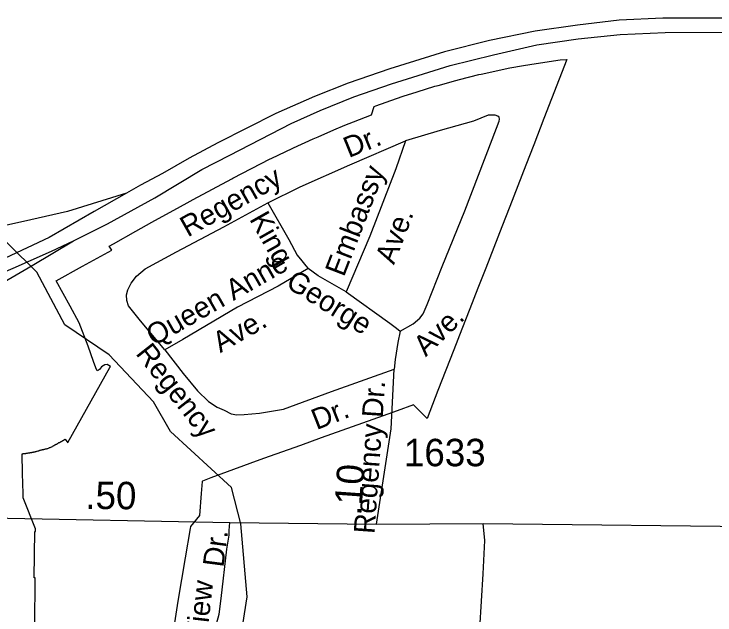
# Model space of a CAD drawing. Extents: x 2220236 to 2384410, y 720751 to 894131.
# Drawn here: x 2315038 to 2318228, y 809525 to 812263 of the extents above; entities that cross this region are included whole.
import ezdxf

# ---------------------------------------------------------------- set-up
doc = ezdxf.new("R2010")
doc.units = 0
for name, color, linetype in [('Exist Boundary Political City Limit New', 7, 'Continuous'), ('Exist Hydrographic Misc Water Feature', 7, 'Continuous'), ('Exist Road Non-System Type 51', 7, 'Continuous'), ('Exist Road Non-System Type 51 Label', 7, 'Continuous'), ('Exist Road Primary US Divided Attributed', 7, 'Continuous'), ('Exist Road Primary US Ramp 1 Lane  Attributed', 7, 'Continuous'), ('Exist Road Secondary Mileage Hundredths English Label', 7, 'Continuous'), ('Exist Road Secondary Type 51 Attributed', 7, 'Continuous'), ('Exist Road Secondary Type 51 Label', 7, 'Continuous'), ('Exist Road Secondary Type 51 Number Label', 7, 'Continuous'), ('Map Preparation Boundary City Limit Buffer Line', 7, 'Continuous')]:
    doc.layers.add(name, color=color, linetype=linetype)

msp = doc.modelspace()

# ---------------------------------------------------------------- linework, layer by layer
at = {"layer": 'Exist Boundary Political City Limit New'}
msp.add_lwpolyline([(2315131.8, 809472.2), (2315133.8, 809695.2), (2315130.2, 809695.2), (2315133, 809905.6), (2315135.5, 809905.6), (2315135.5, 809918.1), (2315079, 810059.1), (2315078.8, 810079), (2315076.8, 810169.5), (2315074.8, 810259.8), (2315077.8, 810260.1), (2315079.2, 810260.2), (2315080.8, 810260.4), (2315082.2, 810260.6), (2315083.8, 810260.8), (2315085, 810260.9), (2315086.5, 810261.1), (2315088, 810261.2), (2315089.5, 810261.4), (2315091, 810261.6), (2315092.5, 810261.8), (2315094, 810262), (2315095.5, 810262.2), (2315097, 810262.4), (2315098.5, 810262.6), (2315099.8, 810262.8), (2315102.8, 810263.3), (2315104.2, 810263.5), (2315107.2, 810264), (2315110.2, 810264.5), (2315111.5, 810264.8), (2315113, 810265), (2315114.5, 810265.3), (2315117.5, 810265.8), (2315119, 810266.1), (2315120.5, 810266.4), (2315121.8, 810266.7), (2315123.2, 810267), (2315124.8, 810267.3), (2315126.2, 810267.6), (2315127.8, 810267.9), (2315129.2, 810268.2), (2315130.5, 810268.6), (2315132, 810268.9), (2315133.5, 810269.2), (2315135, 810269.6), (2315136.5, 810269.9), (2315137.8, 810270.2), (2315142.2, 810271.3), (2315143.5, 810271.6), (2315148, 810272.8), (2315149.2, 810273.1), (2315150.8, 810273.6), (2315152, 810274.9), (2315153.2, 810275.2), (2315155, 810275.6), (2315156, 810275.8), (2315157.8, 810276.2), (2315159, 810276.5), (2315160.8, 810276.9), (2315162, 810277.2), (2315163.5, 810277.6), (2315165, 810277.9), (2315166.5, 810278.2), (2315167.8, 810278.5), (2315169.5, 810278.9), (2315170.8, 810279.2), (2315172.2, 810279.6), (2315173.8, 810279.9), (2315175.2, 810280.2), (2315176.5, 810280.5), (2315178.2, 810280.9), (2315181, 810281.6), (2315185.2, 810282.5), (2315188, 810284.2), (2315191.2, 810284.4), (2315194, 810285.4), (2315197, 810286.6), (2315199.8, 810287.7), (2315202.5, 810288.8), (2315205.2, 810289.9), (2315209.8, 810291.7), (2315212.2, 810293.1), (2315213.5, 810293.9), (2315217.2, 810296), (2315218.5, 810296.8), (2315219.8, 810297.5), (2315221.2, 810298.3), (2315222.2, 810298.9), (2315224, 810299.9), (2315225, 810300.4), (2315226.5, 810301.3), (2315227.5, 810301.9), (2315229, 810302.8), (2315231, 810303.4), (2315232.2, 810303.5), (2315233.2, 810304.2), (2315234.5, 810305.2), (2315235.5, 810306), (2315237, 810307), (2315239.5, 810308.9), (2315240.2, 810309.5), (2315241.8, 810310.7), (2315243.2, 810310.4), (2315244.5, 810311.1), (2315245.8, 810311.8), (2315247.2, 810312.5), (2315248.5, 810313.2), (2315249.8, 810313.9), (2315251, 810314.6), (2315252.2, 810315.4), (2315253.8, 810316.1), (2315255, 810316.9), (2315256.2, 810317.6), (2315257.5, 810318.4), (2315258.8, 810319.1), (2315260, 810319.9), (2315261.2, 810320.6), (2315262.8, 810321.4), (2315264, 810322.2), (2315265.2, 810322.9), (2315266.5, 810323.8), (2315267.8, 810324.5), (2315269, 810325.3), (2315270.2, 810326.1), (2315282.5, 810309.3), (2315282.5, 810311.8), (2315473.5, 810652.8), (2315476.2, 810657.9), (2315469.8, 810662.2), (2315461.5, 810666), (2315451.5, 810664.8), (2315442.8, 810660.1), (2315435.2, 810655.1), (2315427.2, 810644.2), (2315422.5, 810641), (2315416.2, 810637.9), (2315410.2, 810651.2), (2315399.8, 810680.1), (2315374.5, 810749.2), (2315334.5, 810855.9), (2315293, 810931.4), (2315229.2, 811047.7), (2315349.8, 811114.3), (2315482.5, 811187.5), (2315470.8, 811205.4), (2315490, 811216.1), (2315592.2, 811273.6), (2315664.5, 811314.2), (2315678, 811321.6), (2315765.2, 811369.6), (2315825.8, 811402.9), (2315853.8, 811417.9), (2315941.2, 811465), (2316029.5, 811512.6), (2316033.8, 811514.9), (2316118.5, 811558.8), (2316203, 811602.5), (2316207.8, 811604.7), (2316306.2, 811652), (2316309.2, 811653.4), (2316399.2, 811693.6), (2316422.8, 811704.1), (2316493, 811734.9), (2316543.5, 811757), (2316582.2, 811772), (2316665.2, 811804.2), (2316676.5, 811842.1), (2316684, 811844.8), (2316778.2, 811878.2), (2316809.5, 811889.3), (2316872, 811908.5), (2316953.2, 811933.6), (2316967.8, 811937.7), (2317048.8, 811960.8), (2317064.8, 811964.8), (2317153.5, 811986.8), (2317163.8, 811989), (2317294.2, 812017.4), (2317356.8, 812027.7), (2317414.2, 812037.2), (2317523.5, 812053.8), (2317553.8, 812056), (2317450, 811787.5), (2317403.2, 811667.3), (2317366.8, 811573.8), (2317330.8, 811480.9), (2317294, 811386.7), (2317258, 811294.1), (2317221.2, 811199.5), (2317184.8, 811105.7), (2317149, 811014.1), (2317112.5, 810920.2), (2317076, 810826.6), (2317039.5, 810733), (2317003.2, 810640.2), (2316967.2, 810547.5), (2316917.8, 810420.3), (2316916.2, 810421.8), (2316856.5, 810482.4), (2316781.2, 810455.6), (2316717.8, 810432.8), (2316623.2, 810398.9), (2316530, 810365.5), (2316436.2, 810331.9), (2316341.5, 810297.9), (2316173.5, 810237.7), (2316111.8, 810215.6), (2315933.8, 810149.7), (2315895, 810135.4), (2315894.8, 810133.8), (2315890, 810079), (2315882.5, 809978.2), (2315841, 809928.6), (2315839.5, 809919.6), (2315817.2, 809785.8), (2315800.5, 809687.1), (2315784, 809588.6), (2315767.5, 809490)], dxfattribs=at)
at = {"layer": 'Exist Hydrographic Misc Water Feature'}
msp.add_lwpolyline([(2316052.6, 809306.7), (2316099.6, 809607.3), (2316070.7, 809940.8), (2316027.6, 810106.5), (2315749.6, 810360.9), (2315672.7, 810495.6), (2315470.7, 810710.5), (2315269.7, 810846.7), (2315141.6, 811087.6), (2314881.6, 811342.8), (2314419.6, 811612.8), (2314311.7, 811654.3), (2314185.6, 811760.7), (2314082.7, 812019.1), (2313972.6, 812185.3), (2313585.6, 812504.2), (2313492.5, 812638.2), (2313391.6, 812735.8), (2313233.5, 812749.1), (2313124.7, 812806.9)], dxfattribs=at)
at = {"layer": 'Exist Road Non-System Type 51'}
msp.add_line((2316753.8, 810373.6), (2316767.3, 810645.1), dxfattribs=at)
for points in [[(2316795.1, 810818.1), (2316854.7, 810851.9), (2316884.6, 810877.7), (2316900.4, 810897.6), (2316918.3, 810939.4), (2316985.9, 811112.3), (2317089.2, 811366.8), (2317214.4, 811690.9), (2317246.2, 811774.4), (2317248.2, 811784.3), (2317246.2, 811792.3), (2317240.2, 811798.3), (2317228.3, 811802.2), (2317196.5, 811802.2), (2317128.9, 811774.4), (2316977.9, 811732.6), (2316819, 811684.9)], [(2316193.1, 811402.6), (2316340.1, 811476.2), (2316566.6, 811575.6), (2316819, 811684.9)], [(2316819, 811684.9), (2316775.3, 811557.7), (2316658, 811251.5), (2316549.5, 810996.7)], [(2315724.2, 810732.6), (2315612.9, 810865.8), (2315559.3, 810933.4), (2315551.4, 810957.3), (2315549.4, 810983.1), (2315555.3, 811007), (2315571.2, 811036.8), (2315595.1, 811068.6), (2315634.8, 811102.4), (2315777.9, 811179.9), (2315992.4, 811293.3), (2316193.1, 811402.6)], [(2316193.1, 811402.6), (2316288.5, 811235.6), (2316326.2, 811164), (2316348.1, 811138.2), (2316366, 811116.3), (2316377.1, 811103.4)], [(2316377.1, 811103.4), (2316240.2, 811023.3), (2316054.3, 810927), (2315805.7, 810780.3), (2315724.2, 810732.6)], [(2316549.5, 810996.7), (2316421.6, 811070.6), (2316377.1, 811103.4)], [(2316549.5, 810996.7), (2316748.3, 810855), (2316778.9, 810832.1), (2316795.1, 810818.1)], [(2316795.1, 810818.1), (2316785.2, 810766.4), (2316773.3, 810688.9), (2316767.3, 810645.1)], [(2315724.2, 810732.6), (2315807.7, 810625.3), (2315873.2, 810545.7), (2315922.9, 810498), (2315962.6, 810472.2), (2315994.4, 810458.2), (2316026.2, 810442.3), (2316052, 810436.4), (2316085.8, 810438.4), (2316155.4, 810444.3), (2316264.6, 810462.2), (2316483.2, 810543.7), (2316767.3, 810645.1)], [(2315771.2, 809161), (2315883.6, 809294.2), (2315907.2, 809332.4), (2315915, 809352.5), (2315924.8, 809368.5), (2315959.8, 809467), (2315959.6, 809485), (2315971, 809529.1), (2315980.3, 809601.1), (2316006, 809825.4), (2316017.5, 809888.2), (2316016.9, 809909.5), (2316020.8, 809946.1)], [(2317150.5, 809339.8), (2317173.7, 809712.1), (2317180.3, 809864.2), (2317173.7, 809942)]]:
    msp.add_lwpolyline(points, dxfattribs=at)
at = {"layer": 'Exist Road Primary US Divided Attributed'}
for points in [[(2318799.7, 812243.8), (2317990.9, 812243.8), (2317792.8, 812234.7), (2317602.7, 812211.5), (2317409.6, 812184.2), (2317201.4, 812142.7), (2316997.2, 812091.1), (2316748.5, 812013.2), (2316558.4, 811948.5), (2316405.8, 811886.8), (2316228.8, 811809.9), (2315966, 811676.4), (2315835.6, 811606.6), (2315713.3, 811536.8), (2315613.2, 811483.2), (2315550.2, 811447.3)], [(2315308.1, 811230), (2315463.3, 811307.6), (2315678.7, 811425.8), (2315893.2, 811555), (2316019.6, 811620.7), (2316298.6, 811764.4), (2316431, 811823), (2316584.7, 811885.8), (2316756.5, 811944.4), (2317023.4, 812028.4), (2317220.6, 812076.9), (2317416.8, 812121.9), (2317605.7, 812149.8), (2317797.3, 812170.3), (2318002.1, 812178.1), (2318806.7, 812181.1)], [(2315550.2, 811447.3), (2315402.6, 811363.4), (2315198.3, 811244.2), (2314996.9, 811150.8), (2314760.9, 811055.2), (2314603.5, 810999.8), (2314446.7, 810954.9)], [(2314386.1, 810869.5), (2314572.9, 810926.9), (2314746.6, 810984.5), (2314883.7, 811041.1), (2315034, 811105), (2315208.3, 811182.5), (2315308.1, 811230)]]:
    msp.add_lwpolyline(points, dxfattribs=at)
at = {"layer": 'Exist Road Primary US Ramp 1 Lane  Attributed'}
for points in [[(2315550.2, 811447.3), (2315281.1, 811362.8), (2315080.5, 811317.1), (2314865.9, 811271.4), (2314661.2, 811229.6), (2314584.8, 811219.7)], [(2314253, 810623.4), (2314282, 810612.8), (2314307.9, 810614.4), (2314358.6, 810633.4), (2314405, 810665.1), (2314462.1, 810708.7), (2314570.6, 810784.5), (2314647.9, 810839.6), (2314713.3, 810879.7), (2314819.7, 810942.2), (2315120.6, 811117.7), (2315308.1, 811230)]]:
    msp.add_lwpolyline(points, dxfattribs=at)
at = {"layer": 'Exist Road Secondary Type 51 Attributed'}
msp.add_line((2316687.7, 809938.7), (2316753.8, 810373.6), dxfattribs=at)
for points in [[(2314930.8, 809968.1), (2316020.8, 809946.1), (2316687.7, 809938.7)], [(2316687.7, 809938.7), (2317173.7, 809942), (2318521.4, 809927.4), (2318889.5, 809928.4), (2319880.8, 809919.2)]]:
    msp.add_lwpolyline(points, dxfattribs=at)
at = {"layer": 'Map Preparation Boundary City Limit Buffer Line'}
msp.add_lwpolyline([(2315131.8, 809472.2), (2315133.8, 809695.2), (2315130.2, 809695.2), (2315133, 809905.6), (2315135.5, 809905.6), (2315135.5, 809918.1), (2315079, 810059.1), (2315078.8, 810079), (2315076.8, 810169.5), (2315074.8, 810259.8), (2315077.8, 810260.1), (2315079.2, 810260.2), (2315080.8, 810260.4), (2315082.2, 810260.6), (2315083.8, 810260.8), (2315085, 810260.9), (2315086.5, 810261.1), (2315088, 810261.2), (2315089.5, 810261.4), (2315091, 810261.6), (2315092.5, 810261.8), (2315094, 810262), (2315095.5, 810262.2), (2315097, 810262.4), (2315098.5, 810262.6), (2315099.8, 810262.8), (2315102.8, 810263.3), (2315104.2, 810263.5), (2315107.2, 810264), (2315110.2, 810264.5), (2315111.5, 810264.8), (2315113, 810265), (2315114.5, 810265.3), (2315117.5, 810265.8), (2315119, 810266.1), (2315120.5, 810266.4), (2315121.8, 810266.7), (2315123.2, 810267), (2315124.8, 810267.3), (2315126.2, 810267.6), (2315127.8, 810267.9), (2315129.2, 810268.2), (2315130.5, 810268.6), (2315132, 810268.9), (2315133.5, 810269.2), (2315135, 810269.6), (2315136.5, 810269.9), (2315137.8, 810270.2), (2315142.2, 810271.3), (2315143.5, 810271.6), (2315148, 810272.8), (2315149.2, 810273.1), (2315150.8, 810273.6), (2315152, 810274.9), (2315153.2, 810275.2), (2315155, 810275.6), (2315156, 810275.8), (2315157.8, 810276.2), (2315159, 810276.5), (2315160.8, 810276.9), (2315162, 810277.2), (2315163.5, 810277.6), (2315165, 810277.9), (2315166.5, 810278.2), (2315167.8, 810278.5), (2315169.5, 810278.9), (2315170.8, 810279.2), (2315172.2, 810279.6), (2315173.8, 810279.9), (2315175.2, 810280.2), (2315176.5, 810280.5), (2315178.2, 810280.9), (2315181, 810281.6), (2315185.2, 810282.5), (2315188, 810284.2), (2315191.2, 810284.4), (2315194, 810285.4), (2315197, 810286.6), (2315199.8, 810287.7), (2315202.5, 810288.8), (2315205.2, 810289.9), (2315209.8, 810291.7), (2315212.2, 810293.1), (2315213.5, 810293.9), (2315217.2, 810296), (2315218.5, 810296.8), (2315219.8, 810297.5), (2315221.2, 810298.3), (2315222.2, 810298.9), (2315224, 810299.9), (2315225, 810300.4), (2315226.5, 810301.3), (2315227.5, 810301.9), (2315229, 810302.8), (2315231, 810303.4), (2315232.2, 810303.5), (2315233.2, 810304.2), (2315234.5, 810305.2), (2315235.5, 810306), (2315237, 810307), (2315239.5, 810308.9), (2315240.2, 810309.5), (2315241.8, 810310.7), (2315243.2, 810310.4), (2315244.5, 810311.1), (2315245.8, 810311.8), (2315247.2, 810312.5), (2315248.5, 810313.2), (2315249.8, 810313.9), (2315251, 810314.6), (2315252.2, 810315.4), (2315253.8, 810316.1), (2315255, 810316.9), (2315256.2, 810317.6), (2315257.5, 810318.4), (2315258.8, 810319.1), (2315260, 810319.9), (2315261.2, 810320.6), (2315262.8, 810321.4), (2315264, 810322.2), (2315265.2, 810322.9), (2315266.5, 810323.8), (2315267.8, 810324.5), (2315269, 810325.3), (2315270.2, 810326.1), (2315282.5, 810309.3), (2315282.5, 810311.8), (2315473.5, 810652.8), (2315476.2, 810657.9), (2315469.8, 810662.2), (2315461.5, 810666), (2315451.5, 810664.8), (2315442.8, 810660.1), (2315435.2, 810655.1), (2315427.2, 810644.2), (2315422.5, 810641), (2315416.2, 810637.9), (2315410.2, 810651.2), (2315399.8, 810680.1), (2315374.5, 810749.2), (2315334.5, 810855.9), (2315293, 810931.4), (2315229.2, 811047.7), (2315349.8, 811114.3), (2315482.5, 811187.5), (2315470.8, 811205.4), (2315490, 811216.1), (2315592.2, 811273.6), (2315664.5, 811314.2), (2315678, 811321.6), (2315765.2, 811369.6), (2315825.8, 811402.9), (2315853.8, 811417.9), (2315941.2, 811465), (2316029.5, 811512.6), (2316033.8, 811514.9), (2316118.5, 811558.8), (2316203, 811602.5), (2316207.8, 811604.7), (2316306.2, 811652), (2316309.2, 811653.4), (2316399.2, 811693.6), (2316422.8, 811704.1), (2316493, 811734.9), (2316543.5, 811757), (2316582.2, 811772), (2316665.2, 811804.2), (2316676.5, 811842.1), (2316684, 811844.8), (2316778.2, 811878.2), (2316809.5, 811889.3), (2316872, 811908.5), (2316953.2, 811933.6), (2316967.8, 811937.7), (2317048.8, 811960.8), (2317064.8, 811964.8), (2317153.5, 811986.8), (2317163.8, 811989), (2317294.2, 812017.4), (2317356.8, 812027.7), (2317414.2, 812037.2), (2317523.5, 812053.8), (2317553.8, 812056), (2317450, 811787.5), (2317403.2, 811667.3), (2317366.8, 811573.8), (2317330.8, 811480.9), (2317294, 811386.7), (2317258, 811294.1), (2317221.2, 811199.5), (2317184.8, 811105.7), (2317149, 811014.1), (2317112.5, 810920.2), (2317076, 810826.6), (2317039.5, 810733), (2317003.2, 810640.2), (2316967.2, 810547.5), (2316917.8, 810420.3), (2316916.2, 810421.8), (2316856.5, 810482.4), (2316781.2, 810455.6), (2316717.8, 810432.8), (2316623.2, 810398.9), (2316530, 810365.5), (2316436.2, 810331.9), (2316341.5, 810297.9), (2316173.5, 810237.7), (2316111.8, 810215.6), (2315933.8, 810149.7), (2315895, 810135.4), (2315894.8, 810133.8), (2315890, 810079), (2315882.5, 809978.2), (2315841, 809928.6), (2315839.5, 809919.6), (2315817.2, 809785.8), (2315800.5, 809687.1), (2315784, 809588.6), (2315767.5, 809490)], dxfattribs=at)

# ---------------------------------------------------------------- texts
at = {"layer": 'Exist Road Non-System Type 51 Label'}
for s, rotation, p in [('Dr.', 22.1161, (2316561.5, 811606.4)), ('Regency', 29.3951, (2315828.5, 811244.4)), ('Embassy', 68.9061, (2316539.1, 811062)), ('King', 299.5023, (2316107, 811329)), ('Ave.', 68.9061, (2316767.1, 811118)), ('Queen Anne', 29.7229, (2315674.1, 810748.5)), ('George', 327.9834, (2316269.2, 811022.6)), ('Ave.', 29.7229, (2315976.7, 810717.4)), ('Ave.', 44.1454, (2316912.1, 810698.8)), ('Regency', 308.155, (2315588.3, 810715.6)), ('Dr.', 21.6254, (2316414.8, 810367.1)), ('Dr.', 82.6393, (2315990.7, 809739.8)), ('View', 83.464, (2315913.6, 809403.4))]:
    msp.add_text(s, height=95, rotation=rotation, dxfattribs=at).set_placement(p)
at = {"layer": 'Exist Road Secondary Mileage Hundredths English Label'}
for s, rotation, p in [('.10', 85.9428, (2316618.1, 809976.4)), ('.50', 359.4761, (2315361.9, 810008.5))]:
    msp.add_text(s, height=125, rotation=rotation, dxfattribs=at).set_placement(p)
at = {"layer": 'Exist Road Secondary Type 51 Label'}
for s, rotation, p in [('Dr.', 86.1035, (2316715.9, 810421.8)), ('Regency', 85.9428, (2316678.6, 809893))]:
    msp.add_text(s, height=95, rotation=rotation, dxfattribs=at).set_placement(p)
at = {"layer": 'Exist Road Secondary Type 51 Number Label'}
msp.add_text('1633', height=125, dxfattribs=at).set_placement((2316812.6, 810202.9))

doc.saveas('drawing.dxf')
